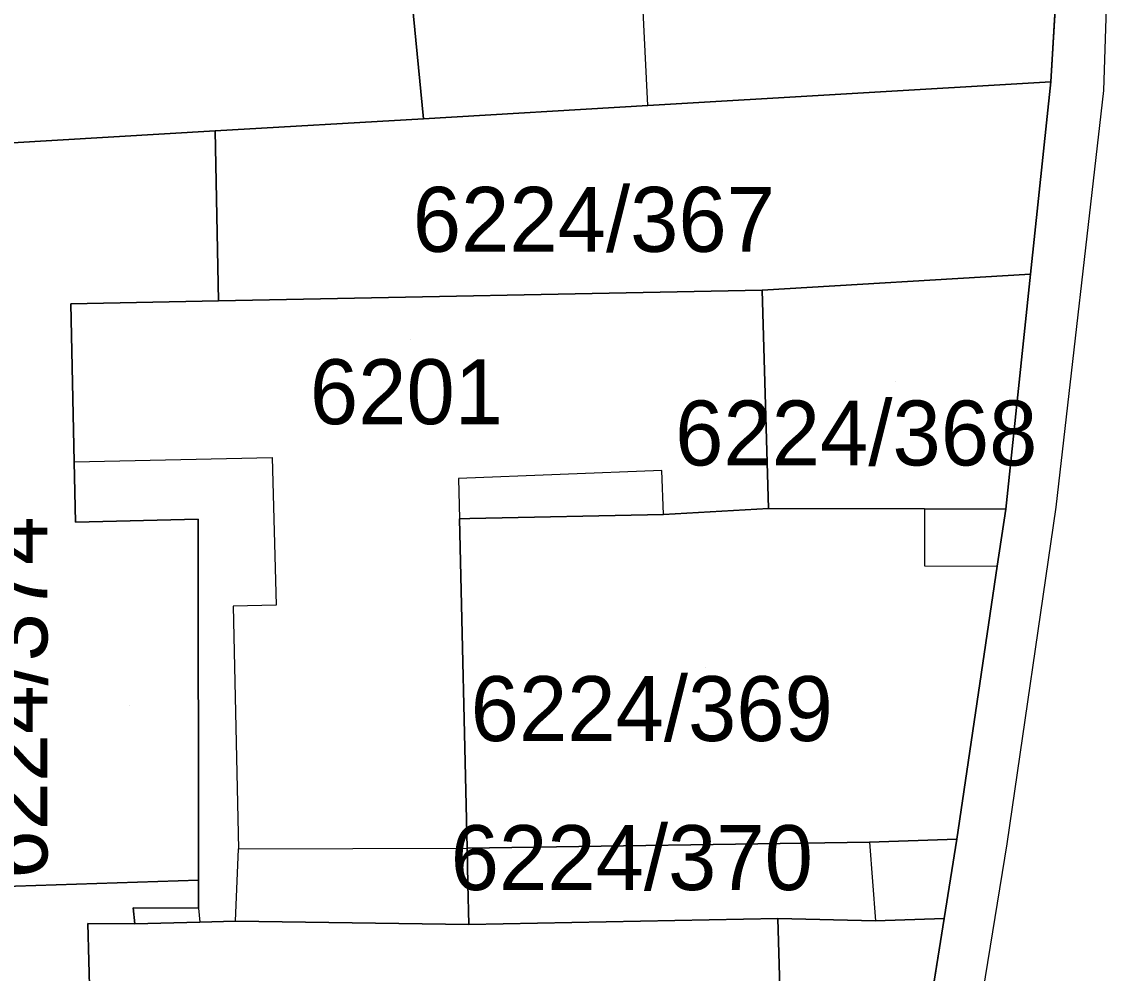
# Model space of a CAD drawing. Extents: x -266199 to -261993, y -1239047 to -1235108.
# Drawn here: x -263792.45 to -263758.61, y -1236083.85 to -1236054.56 of the extents above; entities that cross this region are included whole.
import ezdxf

# ---------------------------------------------------------------- set-up
doc = ezdxf.new("R2010")
doc.units = 0
for name, color, linetype in [('body_kn', 7, 'Continuous'), ('kladpar_druhypozemkov', 7, 'Continuous'), ('kladpar_hranice', 7, 'Continuous'), ('kladpar_parcelnecisla', 7, 'Continuous'), ('kladpar_plochy', 7, 'Continuous'), ('zappar_hrandruhpozemk', 7, 'Continuous')]:
    doc.layers.add(name, color=color, linetype=linetype)

msp = doc.modelspace()

# ---------------------------------------------------------------- linework, layer by layer
at = {"layer": 'body_kn'}
for p, q in [((-263760.77, -1236056.4), (-263760.77, -1236056.4)), ((-263760.77, -1236056.4), (-263760.77, -1236056.4)), ((-263759.15, -1236056.67), (-263759.15, -1236056.67)), ((-263773.18, -1236057.13), (-263773.18, -1236057.13)), ((-263773.18, -1236057.13), (-263773.18, -1236057.13)), ((-263780.09, -1236057.54), (-263780.09, -1236057.54)), ((-263786.51, -1236057.91), (-263786.51, -1236057.91)), ((-263761.4, -1236062.33), (-263761.4, -1236062.33)), ((-263769.66, -1236062.82), (-263769.66, -1236062.82)), ((-263769.66, -1236062.82), (-263769.66, -1236062.82)), ((-263790.95, -1236063.24), (-263790.95, -1236063.24)), ((-263790.95, -1236063.24), (-263790.95, -1236063.24)), ((-263786.4, -1236063.15), (-263786.4, -1236063.15)), ((-263790.85, -1236068.11), (-263790.85, -1236068.11)), ((-263790.85, -1236068.11), (-263790.85, -1236068.11)), ((-263784.75, -1236067.98), (-263784.75, -1236067.98)), ((-263772.75, -1236068.38), (-263772.75, -1236068.38)), ((-263779.01, -1236068.62), (-263779.01, -1236068.62)), ((-263772.7, -1236069.73), (-263772.7, -1236069.73)), ((-263772.7, -1236069.73), (-263772.7, -1236069.73)), ((-263769.47, -1236069.55), (-263769.47, -1236069.55)), ((-263769.47, -1236069.55), (-263769.47, -1236069.55)), ((-263764.66, -1236069.56), (-263764.66, -1236069.56)), ((-263764.66, -1236069.56), (-263764.66, -1236069.56)), ((-263762.16, -1236069.57), (-263762.16, -1236069.57)), ((-263760.62, -1236069.51), (-263760.62, -1236069.51)), ((-263790.81, -1236069.97), (-263790.81, -1236069.97)), ((-263787.03, -1236069.88), (-263787.03, -1236069.88)), ((-263778.98, -1236069.86), (-263778.98, -1236069.86)), ((-263778.66, -1236069.85), (-263778.66, -1236069.85)), ((-263764.66, -1236071.31), (-263764.66, -1236071.31)), ((-263762.42, -1236071.32), (-263762.42, -1236071.32)), ((-263785.95, -1236072.55), (-263785.95, -1236072.55)), ((-263784.63, -1236072.52), (-263784.63, -1236072.52)), ((-263766.36, -1236079.82), (-263766.36, -1236079.82)), ((-263766.36, -1236079.82), (-263766.36, -1236079.82)), ((-263763.67, -1236079.73), (-263763.67, -1236079.73)), ((-263762.13, -1236079.88), (-263762.13, -1236079.88)), ((-263785.79, -1236080.03), (-263785.79, -1236080.03)), ((-263785.79, -1236080.03), (-263785.79, -1236080.03)), ((-263778.75, -1236080.01), (-263778.75, -1236080.01)), ((-263778.75, -1236080.01), (-263778.75, -1236080.01)), ((-263787.02, -1236080.99), (-263787.02, -1236080.99)), ((-263778.72, -1236081.11), (-263778.72, -1236081.11)), ((-263789.03, -1236081.85), (-263789.03, -1236081.85)), ((-263787.02, -1236081.86), (-263787.02, -1236081.86)), ((-263787.02, -1236081.86), (-263787.02, -1236081.86)), ((-263790.43, -1236082.33), (-263790.43, -1236082.33)), ((-263786.98, -1236082.29), (-263786.98, -1236082.29)), ((-263785.88, -1236082.26), (-263785.88, -1236082.26)), ((-263785.88, -1236082.26), (-263785.88, -1236082.26)), ((-263769.18, -1236082.18), (-263769.18, -1236082.18)), ((-263769.18, -1236082.18), (-263769.18, -1236082.18)), ((-263766.17, -1236082.25), (-263766.17, -1236082.25)), ((-263764.06, -1236082.18), (-263764.06, -1236082.18)), ((-263788.98, -1236082.34), (-263788.98, -1236082.34)), ((-263778.69, -1236082.36), (-263778.69, -1236082.36)), ((-263778.69, -1236082.36), (-263778.69, -1236082.36))]:
    msp.add_line(p, q, dxfattribs=at)
at = {"layer": 'kladpar_druhypozemkov'}
for p, q in [((-263774.19, -1236060.1), (-263774.19, -1236060.1)), ((-263780.48, -1236064.35), (-263780.48, -1236064.35)), ((-263765.57, -1236065.62), (-263765.57, -1236065.62)), ((-263771.42, -1236074.43), (-263771.42, -1236074.43)), ((-263789.15, -1236075.6), (-263789.15, -1236075.6)), ((-263765.2, -1236082.04), (-263765.2, -1236082.04))]:
    msp.add_line(p, q, dxfattribs=at)
at = {"layer": 'kladpar_hranice'}
for points in [[(-263794.09, -1236033.17), (-263781.64, -1236032.94), (-263781.53, -1236035.39), (-263786.23, -1236035.59), (-263785.8, -1236042.89), (-263781.19, -1236042.55), (-263780.59, -1236052.37), (-263780.09, -1236057.54), (-263786.51, -1236057.91), (-263792.92, -1236058.29), (-263793.22, -1236052.82), (-263793.65, -1236045.02), (-263794.09, -1236033.17)], [(-263760.21, -1236040.86), (-263760.24, -1236047.48), (-263760.77, -1236056.4), (-263773.18, -1236057.13), (-263780.09, -1236057.54), (-263780.59, -1236052.37), (-263779.21, -1236052.25), (-263773.45, -1236051.73), (-263773.95, -1236041.56), (-263767.76, -1236041.21), (-263764.58, -1236041.03), (-263760.21, -1236040.86)], [(-263785.26, -1236150.99), (-263779.5, -1236136.85), (-263775.66, -1236126.68), (-263772.9, -1236118.13), (-263770.6, -1236110.82), (-263766.64, -1236096.61), (-263765.12, -1236088.88), (-263764.06, -1236082.18), (-263763.67, -1236079.73), (-263762.42, -1236071.32), (-263762.16, -1236069.57), (-263761.4, -1236062.33), (-263760.77, -1236056.4), (-263760.24, -1236047.48)], [(-263760.77, -1236056.4), (-263761.4, -1236062.33), (-263769.66, -1236062.82), (-263786.4, -1236063.15), (-263786.51, -1236057.91), (-263780.09, -1236057.54), (-263773.18, -1236057.13), (-263760.77, -1236056.4)], [(-263792.92, -1236058.29), (-263786.51, -1236057.91), (-263786.4, -1236063.15), (-263790.95, -1236063.24), (-263790.85, -1236068.11), (-263790.81, -1236069.97), (-263787.03, -1236069.88), (-263787.02, -1236080.99), (-263793.92, -1236081.22), (-263794.88, -1236065.1), (-263795.12, -1236058.42), (-263792.92, -1236058.29)], [(-263769.66, -1236062.82), (-263761.4, -1236062.33), (-263762.16, -1236069.57), (-263764.66, -1236069.56), (-263769.47, -1236069.55), (-263769.66, -1236062.82)], [(-263790.95, -1236063.24), (-263786.4, -1236063.15), (-263769.66, -1236062.82), (-263769.47, -1236069.55), (-263772.7, -1236069.73), (-263778.66, -1236069.85), (-263778.98, -1236069.86), (-263778.75, -1236080.01), (-263778.72, -1236081.11), (-263778.69, -1236082.36), (-263785.88, -1236082.26), (-263786.98, -1236082.29), (-263788.98, -1236082.34), (-263789.03, -1236081.85), (-263787.02, -1236081.86), (-263787.02, -1236080.99), (-263787.03, -1236069.88), (-263790.81, -1236069.97), (-263790.85, -1236068.11), (-263790.95, -1236063.24)], [(-263769.47, -1236069.55), (-263764.66, -1236069.56), (-263762.16, -1236069.57), (-263762.42, -1236071.32), (-263763.67, -1236079.73), (-263766.36, -1236079.82), (-263778.75, -1236080.01), (-263778.98, -1236069.86), (-263778.66, -1236069.85), (-263772.7, -1236069.73), (-263769.47, -1236069.55)], [(-263778.75, -1236080.01), (-263766.36, -1236079.82), (-263763.67, -1236079.73), (-263764.06, -1236082.18), (-263766.17, -1236082.25), (-263769.18, -1236082.18), (-263778.69, -1236082.36), (-263778.72, -1236081.11), (-263778.75, -1236080.01)], [(-263793.92, -1236081.22), (-263787.02, -1236080.99), (-263787.02, -1236081.86), (-263789.03, -1236081.85), (-263788.98, -1236082.34), (-263790.43, -1236082.33), (-263790.24, -1236089.23), (-263785.58, -1236089.14), (-263785.42, -1236092.01), (-263785.2, -1236099.4), (-263785.18, -1236104.66), (-263792.67, -1236104.69), (-263793.85, -1236082.46), (-263793.92, -1236081.22)], [(-263778.69, -1236082.36), (-263769.18, -1236082.18), (-263768.98, -1236088.91), (-263772.18, -1236089), (-263778.22, -1236089.1), (-263778.16, -1236099.12), (-263785.2, -1236099.4), (-263785.42, -1236092.01), (-263785.58, -1236089.14), (-263790.24, -1236089.23), (-263790.43, -1236082.33), (-263788.98, -1236082.34), (-263786.98, -1236082.29), (-263785.88, -1236082.26), (-263778.69, -1236082.36)], [(-263769.18, -1236082.18), (-263766.17, -1236082.25), (-263764.06, -1236082.18), (-263765.12, -1236088.88), (-263768.98, -1236088.91), (-263769.18, -1236082.18)]]:
    msp.add_lwpolyline(points, dxfattribs=at)
at = {"layer": 'kladpar_plochy'}
for p, q in [((-263760.77, -1236056.4), (-263760.24, -1236047.48)), ((-263761.4, -1236062.33), (-263760.77, -1236056.4)), ((-263762.16, -1236069.57), (-263761.4, -1236062.33)), ((-263762.42, -1236071.32), (-263762.16, -1236069.57)), ((-263763.67, -1236079.73), (-263762.42, -1236071.32)), ((-263764.06, -1236082.18), (-263763.67, -1236079.73)), ((-263765.12, -1236088.88), (-263764.06, -1236082.18))]:
    msp.add_line(p, q, dxfattribs=at)
for points in [[(-263794.09, -1236033.17), (-263781.64, -1236032.94), (-263781.53, -1236035.39), (-263786.23, -1236035.59), (-263785.8, -1236042.89), (-263781.19, -1236042.55), (-263780.59, -1236052.37), (-263780.09, -1236057.54), (-263786.51, -1236057.91), (-263792.92, -1236058.29), (-263793.22, -1236052.82), (-263793.65, -1236045.02)], [(-263760.21, -1236040.86), (-263760.24, -1236047.48), (-263760.77, -1236056.4), (-263773.18, -1236057.13), (-263780.09, -1236057.54), (-263780.59, -1236052.37), (-263779.21, -1236052.25), (-263773.45, -1236051.73), (-263773.95, -1236041.56), (-263767.76, -1236041.21), (-263764.58, -1236041.03)], [(-263760.77, -1236056.4), (-263761.4, -1236062.33), (-263769.66, -1236062.82), (-263786.4, -1236063.15), (-263786.51, -1236057.91), (-263780.09, -1236057.54), (-263773.18, -1236057.13)], [(-263792.92, -1236058.29), (-263786.51, -1236057.91), (-263786.4, -1236063.15), (-263790.95, -1236063.24), (-263790.85, -1236068.11), (-263790.81, -1236069.97), (-263787.03, -1236069.88), (-263787.02, -1236080.99), (-263793.92, -1236081.22), (-263794.88, -1236065.1), (-263795.12, -1236058.42)], [(-263769.66, -1236062.82), (-263761.4, -1236062.33), (-263762.16, -1236069.57), (-263764.66, -1236069.56), (-263769.47, -1236069.55)], [(-263790.95, -1236063.24), (-263786.4, -1236063.15), (-263769.66, -1236062.82), (-263769.47, -1236069.55), (-263772.7, -1236069.73), (-263778.66, -1236069.85), (-263778.98, -1236069.86), (-263778.75, -1236080.01), (-263778.72, -1236081.11), (-263778.69, -1236082.36), (-263785.88, -1236082.26), (-263786.98, -1236082.29), (-263788.98, -1236082.34), (-263789.03, -1236081.85), (-263787.02, -1236081.86), (-263787.02, -1236080.99), (-263787.03, -1236069.88), (-263790.81, -1236069.97), (-263790.85, -1236068.11)], [(-263769.47, -1236069.55), (-263764.66, -1236069.56), (-263762.16, -1236069.57), (-263762.42, -1236071.32), (-263763.67, -1236079.73), (-263766.36, -1236079.82), (-263778.75, -1236080.01), (-263778.98, -1236069.86), (-263778.66, -1236069.85), (-263772.7, -1236069.73)], [(-263778.75, -1236080.01), (-263766.36, -1236079.82), (-263763.67, -1236079.73), (-263764.06, -1236082.18), (-263766.17, -1236082.25), (-263769.18, -1236082.18), (-263778.69, -1236082.36), (-263778.72, -1236081.11)], [(-263793.92, -1236081.22), (-263787.02, -1236080.99), (-263787.02, -1236081.86), (-263789.03, -1236081.85), (-263788.98, -1236082.34), (-263790.43, -1236082.33), (-263790.24, -1236089.23), (-263785.58, -1236089.14), (-263785.42, -1236092.01), (-263785.2, -1236099.4), (-263785.18, -1236104.66), (-263792.67, -1236104.69), (-263793.85, -1236082.46)], [(-263778.69, -1236082.36), (-263769.18, -1236082.18), (-263768.98, -1236088.91), (-263772.18, -1236089), (-263778.22, -1236089.1), (-263778.16, -1236099.12), (-263785.2, -1236099.4), (-263785.42, -1236092.01), (-263785.58, -1236089.14), (-263790.24, -1236089.23), (-263790.43, -1236082.33), (-263788.98, -1236082.34), (-263786.98, -1236082.29), (-263785.88, -1236082.26)], [(-263769.18, -1236082.18), (-263766.17, -1236082.25), (-263764.06, -1236082.18), (-263765.12, -1236088.88), (-263768.98, -1236088.91)]]:
    msp.add_lwpolyline(points, close=True, dxfattribs=at)
at = {"layer": 'zappar_hrandruhpozemk'}
for p, q in [((-263758.61, -1236040.83), (-263759.15, -1236056.67)), ((-263773.18, -1236057.13), (-263773.45, -1236051.73)), ((-263790.85, -1236068.11), (-263784.75, -1236067.98)), ((-263784.75, -1236067.98), (-263784.63, -1236072.52)), ((-263772.75, -1236068.38), (-263779.01, -1236068.62)), ((-263772.7, -1236069.73), (-263772.75, -1236068.38)), ((-263779.01, -1236068.62), (-263778.98, -1236069.86)), ((-263764.66, -1236069.56), (-263764.66, -1236071.31)), ((-263764.66, -1236071.31), (-263762.42, -1236071.32)), ((-263766.36, -1236079.82), (-263766.17, -1236082.25)), ((-263785.88, -1236082.26), (-263785.79, -1236080.03)), ((-263785.79, -1236080.03), (-263778.75, -1236080.01)), ((-263787.02, -1236081.86), (-263786.98, -1236082.29))]:
    msp.add_line(p, q, dxfattribs=at)
for points in [[(-263759.15, -1236056.67), (-263760.62, -1236069.51), (-263762.13, -1236079.88), (-263763.6, -1236088.95), (-263765.27, -1236096.87)], [(-263784.63, -1236072.52), (-263785.95, -1236072.55), (-263785.79, -1236080.03)]]:
    msp.add_lwpolyline(points, dxfattribs=at)

# ---------------------------------------------------------------- texts
at = {"layer": 'kladpar_parcelnecisla'}
for s, p in [('6224/367', (-263780.42, -1236061.64)), ('6201', (-263783.589, -1236066.95)), ('6224/368', (-263772.341, -1236068.22)), ('6224/369', (-263778.637, -1236076.71)), ('6224/370', (-263779.252, -1236081.3))]:
    msp.add_text(s, height=2, dxfattribs=at).set_placement(p)
msp.add_text('6224/374', height=2, rotation=90, dxfattribs=at).set_placement((-263791.67, -1236080.95))

doc.saveas('drawing.dxf')
